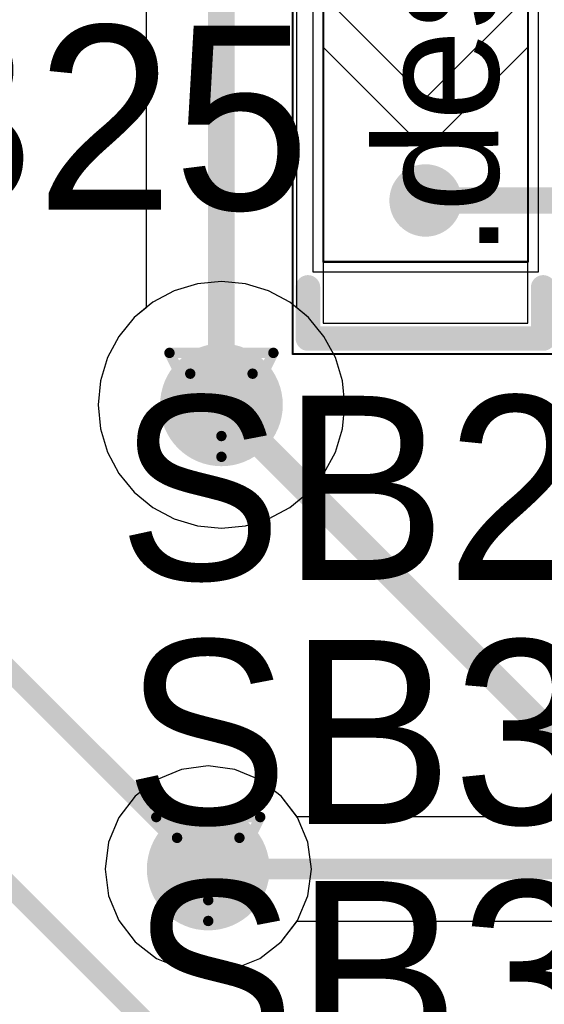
# Model space of a CAD drawing. Header units: millimetres. Extents: x 138 to 555, y 26 to 334.
# Tile 558 of 656: x 283.45 to 286.02, y 216.54 to 221.35. Entities that reach past the tile are written whole.
import ezdxf

# ---------------------------------------------------------------- set-up
doc = ezdxf.new("R2010")
doc.units = ezdxf.units.MM
for name, color, linetype in [('BottomLayer', 5, 'Continuous'), ('DrillDrawing', 1, 'Continuous'), ('Mechanical20', 56, 'Continuous'), ('Mechanical27', 56, 'Continuous'), ('MidLayer1', 16, 'Continuous'), ('MidLayer2', 76, 'Continuous'), ('MidLayer3', 90, 'Continuous'), ('MidLayer4', 156, 'Continuous'), ('MultiLayer', 9, 'Continuous'), ('TopLayer', 1, 'Continuous'), ('TopOverlay', 2, 'Continuous'), ('TopPaste', 8, 'Continuous'), ('TopSolder', 216, 'Continuous'), ('ViaHoleLayer', 16, 'Continuous')]:
    doc.layers.add(name, color=color, linetype=linetype)

# ---------------------------------------------------------------- blocks, each defined once
blk = doc.blocks.new('SOLDER_BRIDGE_R0603_0R_632')
at = {"layer": 'Mechanical20', "const_width": 0.00999998}
for points in [[(-0.1999996, 0.6500012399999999), (-1.34999984, 0.6500012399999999)], [(-1.34999984, -0.6500012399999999), (-1.34999984, 0.6500012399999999)], [(1.34999984, 0.6500012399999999), (-0.1999996, 0.6500012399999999)], [(1.34999984, -0.6500012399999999), (1.34999984, 0.6500012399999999)], [(1.34999984, -0.6500012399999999), (-1.34999984, -0.6500012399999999)]]:
    blk.add_lwpolyline(points, dxfattribs=at)
at = {"layer": 'Mechanical20', "const_width": 0.00499872}
for points in [[(-1.3524992, 0.6500012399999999, 1), (-1.34750048, 0.6500012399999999, 1)], [(-1.3524992, 0.6500012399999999, 1), (-1.34750048, 0.6500012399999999, 1)], [(-0.20249896, 0.6500012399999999, 1), (-0.19750024, 0.6500012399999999, 1)], [(-0.20249896, 0.6500012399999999, 1), (-0.19750024, 0.6500012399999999, 1)], [(1.34750048, 0.6500012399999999, 1), (1.3524992, 0.6500012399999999, 1)], [(1.34750048, 0.6500012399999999, 1), (1.3524992, 0.6500012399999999, 1)], [(-1.3524992, -0.6500012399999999, 1), (-1.34750048, -0.6500012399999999, 1)], [(-1.3524992, -0.6500012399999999, 1), (-1.34750048, -0.6500012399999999, 1)], [(1.34750048, -0.6500012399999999, 1), (1.3524992, -0.6500012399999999, 1)], [(1.34750048, -0.6500012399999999, 1), (1.3524992, -0.6500012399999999, 1)]]:
    blk.add_lwpolyline(points, format="xyb", close=True, dxfattribs=at)
at = {"layer": 'Mechanical27', "const_width": 0.00999998}
for points in [[(-0.90000074, -0.499999), (-0.90000074, 0.499999)], [(0.90000074, 0.499999), (-0.90000074, 0.499999)], [(0.90000074, -0.499999), (0.90000074, 0.499999)], [(0.90000074, -0.499999), (-0.90000074, -0.499999)]]:
    blk.add_lwpolyline(points, dxfattribs=at)
at = {"layer": 'Mechanical27', "const_width": 0.00499872}
for points in [[(-0.9025000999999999, 0.499999, 1), (-0.8975013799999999, 0.499999, 1)], [(-0.9025000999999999, 0.499999, 1), (-0.8975013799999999, 0.499999, 1)], [(0.8975013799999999, 0.499999, 1), (0.9025000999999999, 0.499999, 1)], [(0.8975013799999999, 0.499999, 1), (0.9025000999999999, 0.499999, 1)], [(-0.9025000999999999, -0.499999, 1), (-0.8975013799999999, -0.499999, 1)], [(-0.9025000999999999, -0.499999, 1), (-0.8975013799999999, -0.499999, 1)], [(0.8975013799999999, -0.499999, 1), (0.9025000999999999, -0.499999, 1)], [(0.8975013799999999, -0.499999, 1), (0.9025000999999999, -0.499999, 1)]]:
    blk.add_lwpolyline(points, format="xyb", close=True, dxfattribs=at)
at = {"layer": 'TopLayer'}
for p, q in [((-1.20000014, -0.499999), (-1.20000014, 0.499999)), ((-1.20000014, 0.499999), (-0.3999992, 0.499999)), ((-0.3999992, 0.499999), (0.0999998, 0)), ((-0.1499997, 0.499999), (-0.1499997, 0.499999)), ((-0.1499997, 0.499999), (0.3499993, 0)), ((1.20000014, 0.499999), (-0.1499997, 0.499999)), ((1.20000014, -0.499999), (1.20000014, 0.499999)), ((0.0999998, 0), (-0.3999992, -0.499999)), ((0.3499993, 0), (-0.1499997, -0.499999)), ((-1.20000014, -0.499999), (-1.20000014, -0.499999)), ((-0.3999992, -0.499999), (-1.20000014, -0.499999)), ((-0.1499997, -0.499999), (1.20000014, -0.499999))]:
    blk.add_line(p, q, dxfattribs=at)
at = {"layer": 'TopLayer', "const_width": 0.127}
for points in [[(-0.563499, 0, 1), (-0.436499, 0, 1)], [(0.5364987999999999, 0, 1), (0.6634987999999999, 0, 1)]]:
    blk.add_lwpolyline(points, format="xyb", close=True, dxfattribs=at)
at = {"layer": 'TopOverlay', "const_width": 0.11999976}
for points in [[(-1.02499922, 0.57500012), (-1.27500126, 0.57500012)], [(-1.27500126, 0.17500092), (-1.27500126, 0.57500012)], [(1.27500126, 0.57500012), (1.02499922, 0.57500012)], [(1.27500126, -0.57500012), (1.27500126, 0.57500012)], [(-1.27500126, -0.57500012), (-1.27500126, 0.17500092)], [(-1.02499922, -0.57500012), (-1.27500126, -0.57500012)], [(1.27500126, -0.57500012), (1.02499922, -0.57500012)]]:
    blk.add_lwpolyline(points, dxfattribs=at)
at = {"layer": 'TopOverlay', "const_width": 0.05999988}
for points in [[(-1.3050012, 0.57500012, 1), (-1.24500132, 0.57500012, 1)], [(-1.3050012, 0.57500012, 1), (-1.24500132, 0.57500012, 1)], [(-1.05499916, 0.57500012, 1), (-0.9949992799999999, 0.57500012, 1)], [(0.9949992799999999, 0.57500012, 1), (1.05499916, 0.57500012, 1)], [(1.24500132, 0.57500012, 1), (1.3050012, 0.57500012, 1)], [(1.24500132, 0.57500012, 1), (1.3050012, 0.57500012, 1)], [(-1.3050012, 0.17500092, 1), (-1.24500132, 0.17500092, 1)], [(-1.3050012, 0.17500092, 1), (-1.24500132, 0.17500092, 1)], [(-1.3050012, -0.57500012, 1), (-1.24500132, -0.57500012, 1)], [(-1.3050012, -0.57500012, 1), (-1.24500132, -0.57500012, 1)], [(-1.05499916, -0.57500012, 1), (-0.9949992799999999, -0.57500012, 1)], [(0.9949992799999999, -0.57500012, 1), (1.05499916, -0.57500012, 1)], [(1.24500132, -0.57500012, 1), (1.3050012, -0.57500012, 1)], [(1.24500132, -0.57500012, 1), (1.3050012, -0.57500012, 1)]]:
    blk.add_lwpolyline(points, format="xyb", close=True, dxfattribs=at)
at = {"layer": 'TopPaste', "const_width": 0.127}
for points in [[(-0.563499, 0, 1), (-0.436499, 0, 1)], [(0.5364987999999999, 0, 1), (0.6634987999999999, 0, 1)]]:
    blk.add_lwpolyline(points, format="xyb", close=True, dxfattribs=at)
at = {"layer": 'TopSolder'}
for p, q in [((-0.95000064, 0.5499989), (-0.95000064, 0.5499989)), ((-0.95000064, 0.5499989), (0.95000064, 0.5499989)), ((-0.95000064, -0.5499989), (-0.95000064, 0.5499989)), ((0.95000064, 0.5499989), (0.95000064, -0.5499989)), ((0.95000064, -0.5499989), (-0.95000064, -0.5499989))]:
    blk.add_line(p, q, dxfattribs=at)
at = {"layer": 'TopSolder', "const_width": 0.1769999}
for points in [[(-0.5884976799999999, 0, 1), (-0.41150032, 0, 1)], [(0.51150012, 0, 1), (0.68849748, 0, 1)]]:
    blk.add_lwpolyline(points, format="xyb", close=True, dxfattribs=at)

msp = doc.modelspace()

# ---------------------------------------------------------------- linework, layer by layer
at = {"layer": 'BottomLayer'}
for p, q in [((284.06963252, 221.76998318), (284.06963252, 219.94346156)), ((284.80592772, 219.94346156), (284.80592772, 221.61749174)), ((284.06963252, 219.94346156), (284.01146398, 219.8957248)), ((284.86409626, 219.8957248), (284.80592772, 219.94346156)), ((284.01146398, 219.8957248), (283.93648572, 219.80436354)), ((284.93907452, 219.80436354), (284.86409626, 219.8957248)), ((283.93648572, 219.80436354), (283.88077082, 219.70012956)), ((284.99478942, 219.70012956), (284.93907452, 219.80436354)), ((283.88077082, 219.70012956), (283.84646304, 219.58702844)), ((285.0290972, 219.58702844), (284.99478942, 219.70012956)), ((283.84646304, 219.58702844), (283.8348781, 219.46940866)), ((285.04068214, 219.46940866), (285.0290972, 219.58702844)), ((283.8348781, 219.46940866), (283.84646304, 219.35178888)), ((285.0290972, 219.35178888), (285.04068214, 219.46940866)), ((283.84646304, 219.35178888), (283.88077082, 219.23868776)), ((284.99478942, 219.23868776), (285.0290972, 219.35178888)), ((283.88077082, 219.23868776), (283.93648572, 219.13445378)), ((284.93907452, 219.13445378), (284.99478942, 219.23868776)), ((283.93648572, 219.13445378), (284.01146398, 219.04309252)), ((284.86409626, 219.04309252), (284.93907452, 219.13445378)), ((284.01146398, 219.04309252), (284.10282524, 218.96811426)), ((284.772735, 218.96811426), (284.86409626, 219.04309252)), ((284.10282524, 218.96811426), (284.20705922, 218.91239936)), ((284.66850102, 218.91239936), (284.772735, 218.96811426)), ((284.20705922, 218.91239936), (284.32016034, 218.87809158)), ((284.5553999, 218.87809158), (284.66850102, 218.91239936)), ((284.32016034, 218.87809158), (284.43778012, 218.86650664)), ((284.43778012, 218.86650664), (284.5553999, 218.87809158)), ((284.24280972, 217.6871821), (284.12117928, 217.63679866)), ((284.37333524, 217.7043652), (284.24280972, 217.6871821)), ((284.50386076, 217.6871821), (284.37333524, 217.7043652)), ((284.6254912, 217.63679866), (284.50386076, 217.6871821)), ((284.12117928, 217.63679866), (284.01673194, 217.55665404)), ((284.72993854, 217.55665404), (284.6254912, 217.63679866)), ((284.01673194, 217.55665404), (283.93658732, 217.45220924)), ((284.80798258, 217.45494736), (284.72993854, 217.55665404)), ((283.93658732, 217.45220924), (283.88620388, 217.33057626)), ((294.11766678, 217.45494736), (284.80798258, 217.45494736)), ((283.88620388, 217.33057626), (283.86902078, 217.20005074)), ((283.86902078, 217.20005074), (283.88620388, 217.06952522)), ((283.88620388, 217.06952522), (283.93658732, 216.94789224)), ((283.93658732, 216.94789224), (284.01673194, 216.84344744)), ((284.72993854, 216.84344744), (284.80798258, 216.94515412)), ((284.80798258, 216.94515412), (294.22324696, 216.94515412)), ((284.01673194, 216.84344744), (284.12117928, 216.76330282)), ((284.6254912, 216.76330282), (284.72993854, 216.84344744)), ((284.12117928, 216.76330282), (284.24280972, 216.71291938)), ((284.50386076, 216.71291938), (284.6254912, 216.76330282)), ((284.24280972, 216.71291938), (284.37333524, 216.69573628)), ((284.37333524, 216.69573628), (284.50386076, 216.71291938))]:
    msp.add_line(p, q, dxfattribs=at)
for points, const_width in [([(284.43778012, 219.46940866), (284.43778012, 221.76998318)], 0.12999974), ([(284.37333524, 217.20005074), (294.22324696, 217.20005074)], 0.0999998)]:
    msp.add_lwpolyline(points, dxfattribs=dict(at, const_width=const_width))
for points, const_width in [([(284.28778042, 219.46940866, 1), (284.58777982, 219.46940866, 1)], 0.2999994), ([(284.40528082, 219.46940866, 1), (284.47027942, 219.46940866, 1)], 0.0649986), ([(284.22333554, 217.20005074, 1), (284.52333494, 217.20005074, 1)], 0.2999994), ([(284.34833656, 217.20005074, 1), (284.39833392, 217.20005074, 1)], 0.0499999)]:
    msp.add_lwpolyline(points, format="xyb", close=True, dxfattribs=dict(at, const_width=const_width))
at = {"layer": 'DrillDrawing', "const_width": 0.0508}
for points in [[(284.18378012, 219.72340866), (284.69178012, 219.72340866)], [(284.18378012, 219.72340866), (284.43778012, 219.21540866)], [(284.43778012, 219.21540866), (284.69178012, 219.72340866)], [(284.28538012, 219.62180866), (284.59018012, 219.62180866)], [(284.28538012, 219.62180866), (284.43778012, 219.31700866)], [(284.43778012, 219.31700866), (284.59018012, 219.62180866)], [(284.11933524, 217.45405074), (284.62733524, 217.45405074)], [(284.11933524, 217.45405074), (284.37333524, 216.94605074)], [(284.37333524, 216.94605074), (284.62733524, 217.45405074)], [(284.22093524, 217.35245074), (284.52573524, 217.35245074)], [(284.22093524, 217.35245074), (284.37333524, 217.04765074)], [(284.37333524, 217.04765074), (284.52573524, 217.35245074)]]:
    msp.add_lwpolyline(points, dxfattribs=at)
at = {"layer": 'DrillDrawing', "const_width": 0.0254}
for points in [[(284.17108012, 219.72340866, 1), (284.19648012, 219.72340866, 1)], [(284.17108012, 219.72340866, 1), (284.19648012, 219.72340866, 1)], [(284.67908012, 219.72340866, 1), (284.70448012, 219.72340866, 1)], [(284.67908012, 219.72340866, 1), (284.70448012, 219.72340866, 1)], [(284.27268012, 219.62180866, 1), (284.29808012, 219.62180866, 1)], [(284.27268012, 219.62180866, 1), (284.29808012, 219.62180866, 1)], [(284.57748012, 219.62180866, 1), (284.60288012, 219.62180866, 1)], [(284.57748012, 219.62180866, 1), (284.60288012, 219.62180866, 1)], [(284.42508012, 219.31700866, 1), (284.45048012, 219.31700866, 1)], [(284.42508012, 219.31700866, 1), (284.45048012, 219.31700866, 1)], [(284.42508012, 219.21540866, 1), (284.45048012, 219.21540866, 1)], [(284.42508012, 219.21540866, 1), (284.45048012, 219.21540866, 1)], [(284.10663524, 217.45405074, 1), (284.13203524, 217.45405074, 1)], [(284.10663524, 217.45405074, 1), (284.13203524, 217.45405074, 1)], [(284.61463524, 217.45405074, 1), (284.64003524, 217.45405074, 1)], [(284.61463524, 217.45405074, 1), (284.64003524, 217.45405074, 1)], [(284.20823524, 217.35245074, 1), (284.23363524, 217.35245074, 1)], [(284.20823524, 217.35245074, 1), (284.23363524, 217.35245074, 1)], [(284.51303524, 217.35245074, 1), (284.53843524, 217.35245074, 1)], [(284.51303524, 217.35245074, 1), (284.53843524, 217.35245074, 1)], [(284.36063524, 217.04765074, 1), (284.38603524, 217.04765074, 1)], [(284.36063524, 217.04765074, 1), (284.38603524, 217.04765074, 1)], [(284.36063524, 216.94605074, 1), (284.38603524, 216.94605074, 1)], [(284.36063524, 216.94605074, 1), (284.38603524, 216.94605074, 1)]]:
    msp.add_lwpolyline(points, format="xyb", close=True, dxfattribs=at)
at = {"layer": 'MidLayer1'}
for p, q in [((284.32016034, 220.06072574), (284.20705922, 220.02641796)), ((284.43778012, 220.07231068), (284.32016034, 220.06072574)), ((284.5553999, 220.06072574), (284.43778012, 220.07231068)), ((284.66850102, 220.02641796), (284.5553999, 220.06072574)), ((284.20705922, 220.02641796), (284.10282524, 219.97070306)), ((284.772735, 219.97070306), (284.66850102, 220.02641796)), ((284.10282524, 219.97070306), (284.01146398, 219.8957248)), ((284.86409626, 219.8957248), (284.772735, 219.97070306)), ((284.01146398, 219.8957248), (283.93648572, 219.80436354)), ((284.93907452, 219.80436354), (284.86409626, 219.8957248)), ((283.93648572, 219.80436354), (283.88077082, 219.70012956)), ((284.99478942, 219.70012956), (284.93907452, 219.80436354)), ((283.88077082, 219.70012956), (283.84646304, 219.58702844)), ((285.0290972, 219.58702844), (284.99478942, 219.70012956)), ((283.84646304, 219.58702844), (283.8348781, 219.46940866)), ((285.04068214, 219.46940866), (285.0290972, 219.58702844)), ((283.8348781, 219.46940866), (283.84646304, 219.35178888)), ((285.0290972, 219.35178888), (285.04068214, 219.46940866)), ((283.84646304, 219.35178888), (283.88077082, 219.23868776)), ((284.99478942, 219.23868776), (285.0290972, 219.35178888)), ((283.88077082, 219.23868776), (283.93648572, 219.13445378)), ((284.93907452, 219.13445378), (284.99478942, 219.23868776)), ((283.93648572, 219.13445378), (284.01146398, 219.04309252)), ((284.86409626, 219.04309252), (284.93907452, 219.13445378)), ((284.01146398, 219.04309252), (284.10282524, 218.96811426)), ((284.772735, 218.96811426), (284.86409626, 219.04309252)), ((284.10282524, 218.96811426), (284.20705922, 218.91239936)), ((284.66850102, 218.91239936), (284.772735, 218.96811426)), ((284.20705922, 218.91239936), (284.32016034, 218.87809158)), ((284.5553999, 218.87809158), (284.66850102, 218.91239936)), ((284.32016034, 218.87809158), (284.43778012, 218.86650664)), ((284.43778012, 218.86650664), (284.5553999, 218.87809158)), ((284.24280972, 217.6871821), (284.12117928, 217.63679866)), ((284.37333524, 217.7043652), (284.24280972, 217.6871821)), ((284.50386076, 217.6871821), (284.37333524, 217.7043652)), ((284.6254912, 217.63679866), (284.50386076, 217.6871821)), ((284.12117928, 217.63679866), (284.01673194, 217.55665404)), ((284.72993854, 217.55665404), (284.6254912, 217.63679866)), ((284.01673194, 217.55665404), (283.93658732, 217.45220924)), ((284.81008316, 217.45220924), (284.72993854, 217.55665404)), ((283.93658732, 217.45220924), (283.88620388, 217.33057626)), ((284.8604666, 217.33057626), (284.81008316, 217.45220924)), ((283.88620388, 217.33057626), (283.86902078, 217.20005074)), ((284.8776497, 217.20005074), (284.8604666, 217.33057626)), ((283.86902078, 217.20005074), (283.88620388, 217.06952522)), ((284.8604666, 217.06952522), (284.8776497, 217.20005074)), ((283.88620388, 217.06952522), (283.93658732, 216.94789224)), ((284.81008316, 216.94789224), (284.8604666, 217.06952522)), ((283.93658732, 216.94789224), (284.01673194, 216.84344744)), ((284.72993854, 216.84344744), (284.81008316, 216.94789224)), ((284.01673194, 216.84344744), (284.12117928, 216.76330282)), ((284.6254912, 216.76330282), (284.72993854, 216.84344744)), ((284.12117928, 216.76330282), (284.24280972, 216.71291938)), ((284.50386076, 216.71291938), (284.6254912, 216.76330282)), ((284.24280972, 216.71291938), (284.37333524, 216.69573628)), ((284.37333524, 216.69573628), (284.50386076, 216.71291938))]:
    msp.add_line(p, q, dxfattribs=at)
at = {"layer": 'MidLayer1', "const_width": 0.2999994}
for points in [[(284.28778042, 219.46940866, 1), (284.58777982, 219.46940866, 1)], [(284.22333554, 217.20005074, 1), (284.52333494, 217.20005074, 1)]]:
    msp.add_lwpolyline(points, format="xyb", close=True, dxfattribs=at)
at = {"layer": 'MidLayer2'}
for p, q in [((284.32016034, 220.06072574), (284.20705922, 220.02641796)), ((284.43778012, 220.07231068), (284.32016034, 220.06072574)), ((284.5553999, 220.06072574), (284.43778012, 220.07231068)), ((284.66850102, 220.02641796), (284.5553999, 220.06072574)), ((284.20705922, 220.02641796), (284.10282524, 219.97070306)), ((284.772735, 219.97070306), (284.66850102, 220.02641796)), ((284.10282524, 219.97070306), (284.01146398, 219.8957248)), ((284.86409626, 219.8957248), (284.772735, 219.97070306)), ((284.01146398, 219.8957248), (283.93648572, 219.80436354)), ((284.93907452, 219.80436354), (284.86409626, 219.8957248)), ((283.93648572, 219.80436354), (283.88077082, 219.70012956)), ((284.99478942, 219.70012956), (284.93907452, 219.80436354)), ((283.88077082, 219.70012956), (283.84646304, 219.58702844)), ((285.0290972, 219.58702844), (284.99478942, 219.70012956)), ((283.84646304, 219.58702844), (283.8348781, 219.46940866)), ((285.04068214, 219.46940866), (285.0290972, 219.58702844)), ((283.8348781, 219.46940866), (283.84646304, 219.35178888)), ((285.0290972, 219.35178888), (285.04068214, 219.46940866)), ((283.84646304, 219.35178888), (283.88077082, 219.23868776)), ((284.99478942, 219.23868776), (285.0290972, 219.35178888)), ((283.88077082, 219.23868776), (283.93648572, 219.13445378)), ((284.93907452, 219.13445378), (284.99478942, 219.23868776)), ((283.93648572, 219.13445378), (284.01146398, 219.04309252)), ((284.86409626, 219.04309252), (284.93907452, 219.13445378)), ((284.01146398, 219.04309252), (284.10282524, 218.96811426)), ((284.772735, 218.96811426), (284.86409626, 219.04309252)), ((284.10282524, 218.96811426), (284.20705922, 218.91239936)), ((284.66850102, 218.91239936), (284.772735, 218.96811426)), ((284.20705922, 218.91239936), (284.32016034, 218.87809158)), ((284.5553999, 218.87809158), (284.66850102, 218.91239936)), ((284.32016034, 218.87809158), (284.43778012, 218.86650664)), ((284.43778012, 218.86650664), (284.5553999, 218.87809158)), ((284.24280972, 217.6871821), (284.12117928, 217.63679866)), ((284.37333524, 217.7043652), (284.24280972, 217.6871821)), ((284.50386076, 217.6871821), (284.37333524, 217.7043652)), ((284.6254912, 217.63679866), (284.50386076, 217.6871821)), ((284.12117928, 217.63679866), (284.01673194, 217.55665404)), ((284.72993854, 217.55665404), (284.6254912, 217.63679866)), ((284.01673194, 217.55665404), (283.93658732, 217.45220924)), ((284.81008316, 217.45220924), (284.72993854, 217.55665404)), ((283.93658732, 217.45220924), (283.88620388, 217.33057626)), ((284.8604666, 217.33057626), (284.81008316, 217.45220924)), ((283.88620388, 217.33057626), (283.86902078, 217.20005074)), ((284.8776497, 217.20005074), (284.8604666, 217.33057626)), ((283.86902078, 217.20005074), (283.88620388, 217.06952522)), ((284.8604666, 217.06952522), (284.8776497, 217.20005074)), ((283.88620388, 217.06952522), (283.93658732, 216.94789224)), ((284.81008316, 216.94789224), (284.8604666, 217.06952522)), ((283.93658732, 216.94789224), (284.01673194, 216.84344744)), ((284.72993854, 216.84344744), (284.81008316, 216.94789224)), ((284.01673194, 216.84344744), (284.12117928, 216.76330282)), ((284.6254912, 216.76330282), (284.72993854, 216.84344744)), ((284.12117928, 216.76330282), (284.24280972, 216.71291938)), ((284.50386076, 216.71291938), (284.6254912, 216.76330282)), ((284.24280972, 216.71291938), (284.37333524, 216.69573628)), ((284.37333524, 216.69573628), (284.50386076, 216.71291938))]:
    msp.add_line(p, q, dxfattribs=at)
at = {"layer": 'MidLayer2', "const_width": 0.2999994}
for points in [[(284.28778042, 219.46940866, 1), (284.58777982, 219.46940866, 1)], [(284.22333554, 217.20005074, 1), (284.52333494, 217.20005074, 1)]]:
    msp.add_lwpolyline(points, format="xyb", close=True, dxfattribs=at)
at = {"layer": 'MidLayer3'}
for p, q in [((284.32016034, 220.06072574), (284.20705922, 220.02641796)), ((284.43778012, 220.07231068), (284.32016034, 220.06072574)), ((284.5553999, 220.06072574), (284.43778012, 220.07231068)), ((284.66850102, 220.02641796), (284.5553999, 220.06072574)), ((284.20705922, 220.02641796), (284.10282524, 219.97070306)), ((284.772735, 219.97070306), (284.66850102, 220.02641796)), ((284.10282524, 219.97070306), (284.01146398, 219.8957248)), ((284.86409626, 219.8957248), (284.772735, 219.97070306)), ((284.01146398, 219.8957248), (283.93648572, 219.80436354)), ((284.93907452, 219.80436354), (284.86409626, 219.8957248)), ((283.93648572, 219.80436354), (283.88077082, 219.70012956)), ((284.99478942, 219.70012956), (284.93907452, 219.80436354)), ((283.88077082, 219.70012956), (283.84646304, 219.58702844)), ((285.0290972, 219.58702844), (284.99478942, 219.70012956)), ((283.84646304, 219.58702844), (283.8348781, 219.46940866)), ((285.04068214, 219.46940866), (285.0290972, 219.58702844)), ((283.8348781, 219.46940866), (283.84646304, 219.35178888)), ((285.0290972, 219.35178888), (285.04068214, 219.46940866)), ((283.84646304, 219.35178888), (283.88077082, 219.23868776)), ((284.99478942, 219.23868776), (285.0290972, 219.35178888)), ((283.88077082, 219.23868776), (283.93648572, 219.13445378)), ((284.93907452, 219.13445378), (284.99478942, 219.23868776)), ((283.93648572, 219.13445378), (284.01146398, 219.04309252)), ((284.86409626, 219.04309252), (284.93907452, 219.13445378)), ((284.01146398, 219.04309252), (284.10282524, 218.96811426)), ((284.772735, 218.96811426), (284.86409626, 219.04309252)), ((284.10282524, 218.96811426), (284.20705922, 218.91239936)), ((284.66850102, 218.91239936), (284.772735, 218.96811426)), ((284.20705922, 218.91239936), (284.32016034, 218.87809158)), ((284.5553999, 218.87809158), (284.66850102, 218.91239936)), ((284.32016034, 218.87809158), (284.43778012, 218.86650664)), ((284.43778012, 218.86650664), (284.5553999, 218.87809158)), ((284.24280972, 217.6871821), (284.12117928, 217.63679866)), ((284.37333524, 217.7043652), (284.24280972, 217.6871821)), ((284.50386076, 217.6871821), (284.37333524, 217.7043652)), ((284.6254912, 217.63679866), (284.50386076, 217.6871821)), ((284.12117928, 217.63679866), (284.01673194, 217.55665404)), ((284.72993854, 217.55665404), (284.6254912, 217.63679866)), ((284.01673194, 217.55665404), (283.93658732, 217.45220924)), ((284.81008316, 217.45220924), (284.72993854, 217.55665404)), ((283.93658732, 217.45220924), (283.88620388, 217.33057626)), ((284.8604666, 217.33057626), (284.81008316, 217.45220924)), ((283.88620388, 217.33057626), (283.86902078, 217.20005074)), ((284.8776497, 217.20005074), (284.8604666, 217.33057626)), ((283.86902078, 217.20005074), (283.88620388, 217.06952522)), ((284.8604666, 217.06952522), (284.8776497, 217.20005074)), ((283.88620388, 217.06952522), (283.93658732, 216.94789224)), ((284.81008316, 216.94789224), (284.8604666, 217.06952522)), ((283.93658732, 216.94789224), (284.01673194, 216.84344744)), ((284.72993854, 216.84344744), (284.81008316, 216.94789224)), ((284.01673194, 216.84344744), (284.12117928, 216.76330282)), ((284.6254912, 216.76330282), (284.72993854, 216.84344744)), ((284.12117928, 216.76330282), (284.24280972, 216.71291938)), ((284.50386076, 216.71291938), (284.6254912, 216.76330282)), ((284.24280972, 216.71291938), (284.37333524, 216.69573628)), ((284.37333524, 216.69573628), (284.50386076, 216.71291938))]:
    msp.add_line(p, q, dxfattribs=at)
at = {"layer": 'MidLayer3', "const_width": 0.2999994}
for points in [[(284.28778042, 219.46940866, 1), (284.58777982, 219.46940866, 1)], [(284.22333554, 217.20005074, 1), (284.52333494, 217.20005074, 1)]]:
    msp.add_lwpolyline(points, format="xyb", close=True, dxfattribs=at)
at = {"layer": 'MidLayer4'}
for p, q in [((284.32016034, 220.06072574), (284.20705922, 220.02641796)), ((284.43778012, 220.07231068), (284.32016034, 220.06072574)), ((284.5553999, 220.06072574), (284.43778012, 220.07231068)), ((284.66850102, 220.02641796), (284.5553999, 220.06072574)), ((284.20705922, 220.02641796), (284.10282524, 219.97070306)), ((284.772735, 219.97070306), (284.66850102, 220.02641796)), ((284.10282524, 219.97070306), (284.01146398, 219.8957248)), ((284.86409626, 219.8957248), (284.772735, 219.97070306)), ((284.01146398, 219.8957248), (283.93648572, 219.80436354)), ((284.93907452, 219.80436354), (284.86409626, 219.8957248)), ((283.93648572, 219.80436354), (283.88077082, 219.70012956)), ((284.99478942, 219.70012956), (284.93907452, 219.80436354)), ((283.88077082, 219.70012956), (283.84646304, 219.58702844)), ((285.0290972, 219.58702844), (284.99478942, 219.70012956)), ((283.84646304, 219.58702844), (283.8348781, 219.46940866)), ((285.04068214, 219.46940866), (285.0290972, 219.58702844)), ((283.8348781, 219.46940866), (283.84646304, 219.35178888)), ((285.0290972, 219.35178888), (285.04068214, 219.46940866)), ((283.84646304, 219.35178888), (283.88077082, 219.23868776)), ((284.99478942, 219.23868776), (285.0290972, 219.35178888)), ((283.88077082, 219.23868776), (283.93648572, 219.13445378)), ((284.93907452, 219.13445378), (284.99478942, 219.23868776)), ((283.93648572, 219.13445378), (284.01146398, 219.04309252)), ((284.86409626, 219.04309252), (284.93907452, 219.13445378)), ((284.01146398, 219.04309252), (284.10282524, 218.96811426)), ((284.772735, 218.96811426), (284.86409626, 219.04309252)), ((284.10282524, 218.96811426), (284.20705922, 218.91239936)), ((284.66850102, 218.91239936), (284.772735, 218.96811426)), ((284.20705922, 218.91239936), (284.32016034, 218.87809158)), ((284.5553999, 218.87809158), (284.66850102, 218.91239936)), ((284.32016034, 218.87809158), (284.43778012, 218.86650664)), ((284.43778012, 218.86650664), (284.5553999, 218.87809158)), ((284.24280972, 217.6871821), (284.12117928, 217.63679866)), ((284.37333524, 217.7043652), (284.24280972, 217.6871821)), ((284.50386076, 217.6871821), (284.37333524, 217.7043652)), ((284.6254912, 217.63679866), (284.50386076, 217.6871821)), ((284.12117928, 217.63679866), (284.01673194, 217.55665404)), ((284.72993854, 217.55665404), (284.6254912, 217.63679866)), ((284.01673194, 217.55665404), (283.93658732, 217.45220924)), ((284.81008316, 217.45220924), (284.72993854, 217.55665404)), ((283.93658732, 217.45220924), (283.88620388, 217.33057626)), ((284.8604666, 217.33057626), (284.81008316, 217.45220924)), ((283.88620388, 217.33057626), (283.86902078, 217.20005074)), ((284.8776497, 217.20005074), (284.8604666, 217.33057626)), ((283.86902078, 217.20005074), (283.88620388, 217.06952522)), ((284.8604666, 217.06952522), (284.8776497, 217.20005074)), ((283.88620388, 217.06952522), (283.93658732, 216.94789224)), ((284.81008316, 216.94789224), (284.8604666, 217.06952522)), ((283.93658732, 216.94789224), (284.01673194, 216.84344744)), ((284.72993854, 216.84344744), (284.81008316, 216.94789224)), ((284.01673194, 216.84344744), (284.12117928, 216.76330282)), ((284.6254912, 216.76330282), (284.72993854, 216.84344744)), ((284.12117928, 216.76330282), (284.24280972, 216.71291938)), ((284.50386076, 216.71291938), (284.6254912, 216.76330282)), ((284.24280972, 216.71291938), (284.37333524, 216.69573628)), ((284.37333524, 216.69573628), (284.50386076, 216.71291938))]:
    msp.add_line(p, q, dxfattribs=at)
at = {"layer": 'MidLayer4', "const_width": 0.2999994}
for points in [[(284.28778042, 219.46940866, 1), (284.58777982, 219.46940866, 1)], [(284.22333554, 217.20005074, 1), (284.52333494, 217.20005074, 1)]]:
    msp.add_lwpolyline(points, format="xyb", close=True, dxfattribs=at)
at = {"layer": 'MultiLayer', "const_width": 0.2999994}
for points in [[(284.28778042, 219.46940866, 1), (284.58777982, 219.46940866, 1)], [(284.22333554, 217.20005074, 1), (284.52333494, 217.20005074, 1)]]:
    msp.add_lwpolyline(points, format="xyb", close=True, dxfattribs=at)
at = {"layer": 'TopLayer'}
for points, const_width in [([(285.43561912, 220.4686472), (286.60968078, 220.4686472)], 0.12999974), ([(284.43778012, 219.46940866), (284.43778266, 219.46940866)], 0.12999974), ([(284.43778266, 219.46940866), (286.6256904, 217.28150092)], 0.12999974), ([(283.32286744, 218.25051854), (284.37333524, 217.20005074)], 0.0999998), ([(282.9392106, 217.58075864), (284.30554518, 216.21442406)], 0.0999998)]:
    msp.add_lwpolyline(points, dxfattribs=dict(at, const_width=const_width))
for points, const_width in [([(285.40311982, 220.4686472, 1), (285.46811842, 220.4686472, 1)], 0.0649986), ([(284.28778042, 219.46940866, 1), (284.58777982, 219.46940866, 1)], 0.2999994), ([(284.40528082, 219.46940866, 1), (284.47027942, 219.46940866, 1)], 0.0649986), ([(284.40528336, 219.46940866, 1), (284.47028196, 219.46940866, 1)], 0.0649986), ([(284.40528336, 219.46940866, 1), (284.47028196, 219.46940866, 1)], 0.0649986), ([(284.22333554, 217.20005074, 1), (284.52333494, 217.20005074, 1)], 0.2999994), ([(284.34833656, 217.20005074, 1), (284.39833392, 217.20005074, 1)], 0.0499999)]:
    msp.add_lwpolyline(points, format="xyb", close=True, dxfattribs=dict(at, const_width=const_width))
at = {"layer": 'ViaHoleLayer', "const_width": 0.1499997}
for points in [[(284.36278154, 219.46940866, 1), (284.5127787, 219.46940866, 1)], [(284.29833666, 217.20005074, 1), (284.44833382, 217.20005074, 1)]]:
    msp.add_lwpolyline(points, format="xyb", close=True, dxfattribs=at)

# ---------------------------------------------------------------- block references
at = {"rotation": 270}
msp.add_blockref('SOLDER_BRIDGE_R0603_0R_632', (285.43559626, 221.06864854), dxfattribs=at)

# ---------------------------------------------------------------- texts
at = {"layer": 'Mechanical27'}
msp.add_text('.designator', height=0.5999987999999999, rotation=90, dxfattribs=at).set_placement((285.79179824, 220.18794418))
at = {"layer": 'TopOverlay'}
for s, p in [('SB25', (281.92743208, 220.42362316)), ('SB28', (283.93168004, 218.61352264)), ('SB30', (283.96395328, 217.41943562)), ('SB33', (283.99622652, 216.24148268))]:
    msp.add_text(s, height=0.90000074, dxfattribs=at).set_placement(p)

doc.saveas('drawing.dxf')
